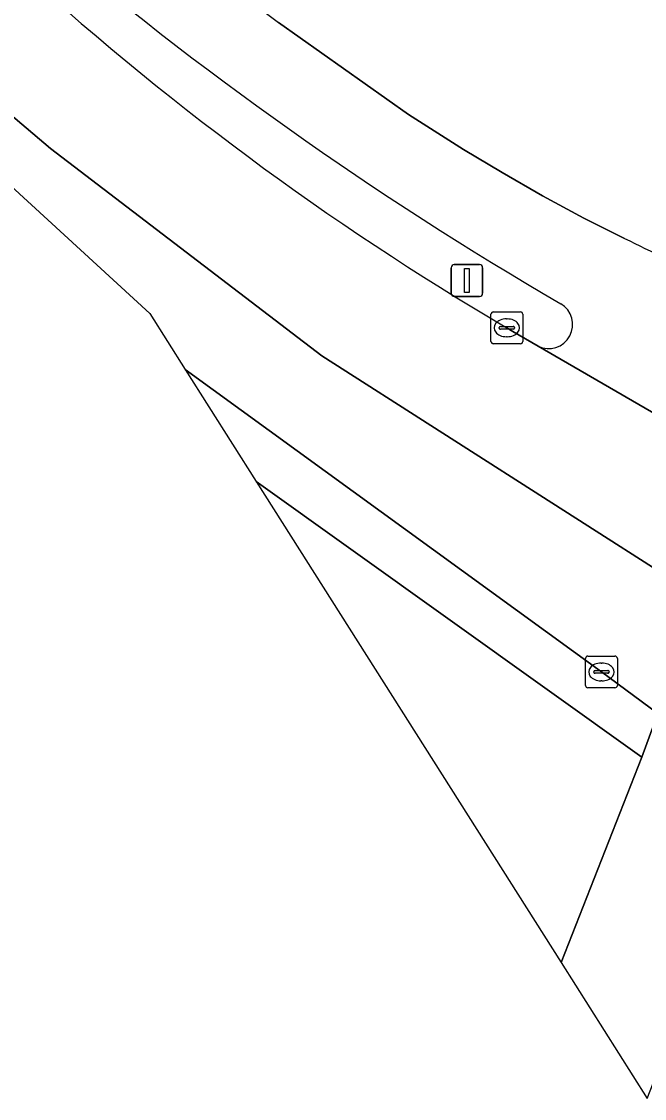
# Model space of a CAD drawing. Extents: x 160023 to 161302, y 384750 to 385707.
# Drawn here: x 160327.98 to 160347.56, y 384809.02 to 384842.86 of the extents above; entities that cross this region are included whole.
import ezdxf

# ---------------------------------------------------------------- set-up
doc = ezdxf.new("R2010")
doc.units = 0
for name, color, linetype in [('IMGEO_Berm_groen', 7, 'Continuous'), ('IMGEO_Berm_open', 7, 'Continuous'), ('IMGEO_Fietspad_gesloten', 7, 'Continuous'), ('IMGEO_Kolk', 7, 'Continuous'), ('IMGEO_Lichtmast', 7, 'Continuous'), ('IMGEO_Rijbaan_regionaal_gesloten', 7, 'Continuous'), ('IMGEO_Verkeerseiland_open', 7, 'Continuous'), ('IMGEO_Voetpad_open', 7, 'Continuous')]:
    doc.layers.add(name, color=color, linetype=linetype)

msp = doc.modelspace()

# ---------------------------------------------------------------- linework, layer by layer
at = {"layer": 'IMGEO_Berm_groen'}
msp.add_lwpolyline([(160344.939, 384813.291), (160347.479, 384819.746), (160335.359, 384828.406)], close=True, dxfattribs=at)
at = {"layer": 'IMGEO_Berm_open'}
msp.add_lwpolyline([(160343.236, 384833.237), (160343.421, 384833.12), (160344.216, 384832.661)], dxfattribs=at)
for centre, radius, start, end in [((160401.69, 384931.643), 112.947, 229.5413, 239.83243), ((160389.948, 384912.674), 92.154, 227.40503, 239.54321), ((160344.55, 384833.339), 0.756, 243.7581, 59.7893)]:
    msp.add_arc(centre, radius, start, end, dxfattribs=at)
at = {"layer": 'IMGEO_Fietspad_gesloten'}
for points in [[(160346.939, 384836.047), (160345.656, 384836.689), (160344.359, 384837.391), (160343.093, 384838.118), (160341.87, 384838.837), (160340.145, 384839.943), (160336.056, 384842.83)], [(160344.216, 384832.661), (160348.511, 384830.179)]]:
    msp.add_lwpolyline(points, dxfattribs=at)
for centre, radius, start, end in [((160462.777, 385011.709), 211.136, 230.39793, 233.11672), ((160401.69, 384931.643), 112.947, 229.5413, 239.83243), ((160371.672, 384885.723), 55.493, 243.5316, 249.4103), ((160344.55, 384833.339), 0.756, 243.7581, 59.7893)]:
    msp.add_arc(centre, radius, start, end, dxfattribs=at)
at = {"layer": 'IMGEO_Kolk'}
for p, q in [((160342.736, 384832.812), (160342.736, 384833.664)), ((160342.811, 384833.738), (160343.663, 384833.738)), ((160343.737, 384833.664), (160343.737, 384832.812)), ((160342.995, 384833.232), (160342.995, 384833.244)), ((160343.038, 384833.281), (160343.436, 384833.281)), ((160343.224, 384833.518), (160343.249, 384833.518)), ((160343.479, 384833.244), (160343.479, 384833.232)), ((160343.433, 384833.195), (160343.035, 384833.195)), ((160343.247, 384832.958), (160343.222, 384832.958)), ((160343.663, 384832.738), (160342.811, 384832.738)), ((160345.709, 384821.997), (160345.709, 384822.849)), ((160345.784, 384822.923), (160346.636, 384822.923)), ((160346.71, 384822.849), (160346.71, 384821.997)), ((160345.968, 384822.417), (160345.968, 384822.429)), ((160346.011, 384822.466), (160346.409, 384822.466)), ((160346.197, 384822.703), (160346.222, 384822.703)), ((160346.452, 384822.429), (160346.452, 384822.417)), ((160346.406, 384822.38), (160346.008, 384822.38)), ((160346.22, 384822.143), (160346.195, 384822.143)), ((160346.636, 384821.923), (160345.784, 384821.923))]:
    msp.add_line(p, q, dxfattribs=at)
for points in [[(160342.736, 384832.812), (160342.736, 384833.664)], [(160342.811, 384833.738), (160343.663, 384833.738)], [(160343.737, 384833.664), (160343.737, 384832.812)], [(160343.663, 384832.738), (160342.811, 384832.738)], [(160345.709, 384821.997), (160345.709, 384822.849)], [(160345.784, 384822.923), (160346.636, 384822.923)], [(160346.71, 384822.849), (160346.71, 384821.997)], [(160346.636, 384821.923), (160345.784, 384821.923)]]:
    msp.add_lwpolyline(points, dxfattribs=at)
for centre, radius, start, end in [((160342.813, 384833.662), 0.0765, 91.552, 178.448), ((160342.813, 384833.662), 0.0765, 91.552, 178.448), ((160343.661, 384833.662), 0.0765, 1.552, 88.448), ((160343.661, 384833.662), 0.0765, 1.552, 88.448), ((160343.035, 384833.241), 0.0403, 85.8775, 175.7526), ((160343.44, 384833.243), 0.0386, 1.7309, 96.639), ((160343.032, 384833.231), 0.0366, 178.938, 274.7102), ((160343.436, 384833.238), 0.043, 264.8664, 352.4533), ((160342.813, 384832.814), 0.0765, 181.552, 268.448), ((160342.813, 384832.814), 0.0765, 181.552, 268.448), ((160343.661, 384832.814), 0.0765, 271.552, 358.448), ((160343.661, 384832.814), 0.0765, 271.552, 358.448), ((160345.786, 384822.847), 0.0765, 91.552, 178.448), ((160345.786, 384822.847), 0.0765, 91.552, 178.448), ((160346.634, 384822.847), 0.0765, 1.552, 88.448), ((160346.634, 384822.847), 0.0765, 1.552, 88.448), ((160346.008, 384822.426), 0.0403, 85.8775, 175.7526), ((160346.005, 384822.416), 0.0366, 178.938, 274.7102), ((160346.409, 384822.423), 0.043, 264.8664, 352.4533), ((160346.413, 384822.428), 0.0386, 1.7309, 96.639), ((160345.786, 384821.999), 0.0765, 181.552, 268.448), ((160345.786, 384821.999), 0.0765, 181.552, 268.448), ((160346.634, 384821.999), 0.0765, 271.552, 358.448), ((160346.634, 384821.999), 0.0765, 271.552, 358.448)]:
    msp.add_arc(centre, radius, start, end, dxfattribs=at)
for centre, major_axis, ratio, start_param, end_param in [((160343.223, 384833.238), (-0.387, 0.002), 0.722429, 4.712389, 7.853982), ((160343.248, 384833.238), (-0.39, 0.002), 0.717154, 1.570796, 4.712389), ((160346.196, 384822.423), (-0.387, 0.002), 0.722429, 4.712389, 7.853982), ((160346.221, 384822.423), (-0.39, 0.002), 0.717154, 1.570796, 4.712389)]:
    msp.add_ellipse(centre, major_axis=major_axis, ratio=ratio, start_param=start_param, end_param=end_param, dxfattribs=at)
at = {"layer": 'IMGEO_Lichtmast'}
for p, q in [((160341.485, 384834.327), (160341.485, 384835.127)), ((160341.485, 384835.127), (160341.485, 384834.327)), ((160341.585, 384835.227), (160342.375, 384835.227)), ((160342.375, 384835.227), (160341.585, 384835.227)), ((160342.475, 384835.127), (160342.475, 384834.327)), ((160342.475, 384834.327), (160342.475, 384835.127)), ((160342.375, 384834.227), (160341.585, 384834.227)), ((160341.585, 384834.227), (160342.375, 384834.227))]:
    msp.add_line(p, q, dxfattribs=at)
msp.add_lwpolyline([(160341.905, 384835.102), (160342.055, 384835.102), (160342.055, 384834.352), (160341.905, 384834.352), (160341.905, 384835.102)], dxfattribs=at)
for centre, start, end in [((160341.585, 384835.127), 90, 180), ((160341.585, 384835.127), 90, 180), ((160342.375, 384835.127), 0, 90), ((160342.375, 384835.127), 360, 90), ((160341.585, 384834.327), 180, 270), ((160341.585, 384834.327), 180, 270), ((160342.375, 384834.327), 270, 0), ((160342.375, 384834.327), 270, 0)]:
    msp.add_arc(centre, 0.1, start, end, dxfattribs=at)
at = {"layer": 'IMGEO_Rijbaan_regionaal_gesloten'}
msp.add_lwpolyline([(160278.721, 384903.829), (160283.38, 384897.128), (160294.079, 384881.132), (160300.332, 384871.781), (160306.471, 384862.604), (160310.304, 384857.441), (160312.883, 384853.877), (160318.734, 384847.905), (160322.424, 384844.359), (160328.889, 384838.877), (160333.153, 384835.618), (160337.416, 384832.359), (160348.837, 384825.071), (160349.294, 384824.771), (160350.775, 384828.914), (160348.511, 384830.179), (160344.216, 384832.661), (160343.421, 384833.12), (160343.236, 384833.237)], dxfattribs=at)
msp.add_lwpolyline([(160278.721, 384903.829), (160300.951, 384867.029), (160311.993, 384852.061), (160332.01, 384833.689), (160333.127, 384831.927), (160346.211, 384822.424), (160347.987, 384821.115), (160349.294, 384824.771), (160348.837, 384825.071), (160337.416, 384832.359), (160333.153, 384835.618), (160328.889, 384838.877), (160322.424, 384844.359), (160318.734, 384847.905), (160312.883, 384853.877), (160310.304, 384857.441), (160306.471, 384862.604), (160300.332, 384871.781), (160294.079, 384881.132), (160283.38, 384897.128)], close=True, dxfattribs=at)
msp.add_arc((160389.948, 384912.674), 92.154, 227.40503, 239.54321, dxfattribs=at)
at = {"layer": 'IMGEO_Verkeerseiland_open'}
msp.add_lwpolyline([(160333.127, 384831.927), (160335.359, 384828.406), (160347.479, 384819.746), (160347.987, 384821.115), (160346.211, 384822.424)], close=True, dxfattribs=at)
at = {"layer": 'IMGEO_Voetpad_open'}
for points in [[(160336.056, 384842.83), (160340.145, 384839.943), (160341.87, 384838.837), (160343.093, 384838.118), (160344.359, 384837.391), (160345.656, 384836.689), (160346.939, 384836.047)], [(160344.939, 384813.291), (160347.647, 384809.019), (160351.414, 384818.621), (160347.987, 384821.115), (160347.479, 384819.746), (160344.939, 384813.291)]]:
    msp.add_lwpolyline(points, dxfattribs=at)
for centre, radius, start, end in [((160462.777, 385011.709), 211.136, 230.39793, 233.11672), ((160371.672, 384885.723), 55.493, 243.5316, 249.4103)]:
    msp.add_arc(centre, radius, start, end, dxfattribs=at)

doc.saveas('drawing.dxf')
